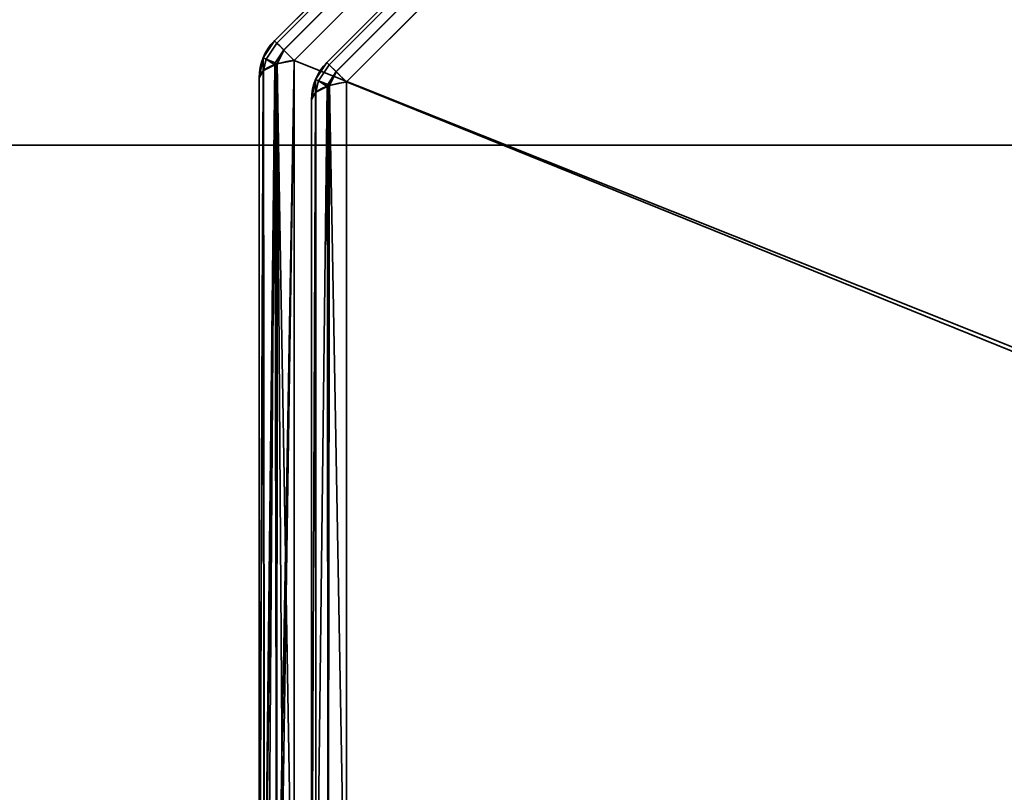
# Model space of a CAD drawing. Header units: millimetres. Extents: x -603 to 3703, y -115 to 193.
# Tile 437 of 656: x 2457 to 2470, y -27 to -16. Entities that reach past the tile are written whole.
import ezdxf

# ---------------------------------------------------------------- set-up
doc = ezdxf.new("R2010")
doc.units = ezdxf.units.MM
doc.layers.add('151', color=7, linetype='Continuous', true_color=0xffffff)

# ---------------------------------------------------------------- blocks, each defined once
blk = doc.blocks.new('UG_SURFACE_003')
at = {"layer": '151', "color": 252, "linetype": 'Continuous', "lineweight": 35}
for points in [[(3703, -18, 2212.25), (3703, 174.4, 2212.25), (2297, 174.4, 2212.25), (2297, -18, 2212.25)], [(2447, -18, 2062.25), (2447, 174.4, 2062.25), (3553, 174.4, 2062.25), (3553, -18, 2062.25)], [(3703, -18, 2212.25), (2297, -18, 2212.25), (2447, -18, 2062.25), (3553, -18, 2062.25)]]:
    blk.add_3dface(points, dxfattribs=at)
blk = doc.blocks.new('UG_SURFACE_167')
at = {"layer": '151', "color": 252, "linetype": 'Continuous', "lineweight": 35}
for points in [[(2432, -18, 2075.25), (3568, -18, 2075.25), (3566.5, -18, 2073.75), (2433.5, -18, 2073.75)], [(2432, -18, 2075.25), (2432, -29.92, 2075.25), (3568, -29.92, 2075.25), (3568, -18, 2075.25)], [(2433.5, -18, 2073.75), (3566.5, -18, 2073.75), (3566.5, -29.92, 2073.75), (2433.5, -29.92, 2073.75)]]:
    blk.add_3dface(points, dxfattribs=at)
blk = doc.blocks.new('UG_SURFACE_172')
at = {"layer": '151', "color": 252, "linetype": 'Continuous', "lineweight": 35}
for points in [[(2460.596, -16.637, 1159.986), (2470.637, -6.596, 1159.986), (2470.605, -6.564, 1159.739), (2460.564, -16.605, 1159.739)], [(2470.637, -6.596, 1012.514), (2460.596, -16.637, 1012.514), (2460.564, -16.605, 1012.761), (2470.605, -6.564, 1012.761)], [(2470.605, -6.564, 1159.739), (2470.605, -6.564, 1012.761), (2460.564, -16.605, 1012.761), (2460.564, -16.605, 1159.739)], [(2470.637, -6.596, 1159.987), (2470.637, -6.596, 1159.986), (2460.596, -16.637, 1159.986), (2460.596, -16.637, 1159.987)], [(2460.596, -16.637, 1159.987), (2460.688, -16.729, 1160.201), (2470.729, -6.688, 1160.201), (2470.637, -6.596, 1159.987)], [(2470.637, -6.596, 1012.513), (2470.729, -6.688, 1012.299), (2460.688, -16.729, 1012.299), (2460.596, -16.637, 1012.513)], [(2460.596, -16.637, 1012.513), (2460.596, -16.637, 1012.514), (2470.637, -6.596, 1012.514), (2470.637, -6.596, 1012.513)], [(2470.73, -6.689, 1160.204), (2470.729, -6.688, 1160.201), (2460.688, -16.729, 1160.201), (2460.689, -16.73, 1160.204)], [(2460.689, -16.73, 1012.296), (2460.688, -16.729, 1012.299), (2470.729, -6.688, 1012.299), (2470.73, -6.689, 1012.296)], [(2460.689, -16.73, 1160.204), (2460.827, -16.868, 1160.357), (2470.868, -6.827, 1160.357), (2470.73, -6.689, 1160.204)], [(2470.73, -6.689, 1012.296), (2470.868, -6.827, 1012.143), (2460.827, -16.868, 1012.143), (2460.689, -16.73, 1012.296)], [(2470.868, -6.827, 1160.357), (2460.827, -16.868, 1160.357), (2460.827, -30.332, 1165.419), (2480.253, -30.332, 1172.723)], [(2460.827, -16.868, 1012.143), (2470.868, -6.827, 1012.143), (2484.332, -6.827, 1007.081), (2484.332, -26.252, 999.777)], [(2461.296, -16.927, 1012.935), (2470.927, -7.296, 1012.935), (2470.895, -7.264, 1013.182), (2461.264, -16.895, 1013.182)], [(2470.895, -7.264, 1159.318), (2461.264, -16.895, 1159.318), (2461.264, -16.895, 1013.182), (2470.895, -7.264, 1013.182)], [(2470.927, -7.296, 1159.565), (2461.296, -16.927, 1159.565), (2461.264, -16.895, 1159.318), (2470.895, -7.264, 1159.318)], [(2470.927, -7.296, 1012.933), (2470.927, -7.296, 1012.935), (2461.296, -16.927, 1012.935), (2461.296, -16.927, 1012.933)], [(2461.296, -16.927, 1012.933), (2461.388, -17.019, 1012.72), (2471.019, -7.388, 1012.72), (2470.927, -7.296, 1012.933)], [(2470.927, -7.296, 1159.567), (2471.019, -7.388, 1159.78), (2461.388, -17.019, 1159.78), (2461.296, -16.927, 1159.567)], [(2461.296, -16.927, 1159.567), (2461.296, -16.927, 1159.565), (2470.927, -7.296, 1159.565), (2470.927, -7.296, 1159.567)], [(2471.02, -7.389, 1012.717), (2471.019, -7.388, 1012.72), (2461.388, -17.019, 1012.72), (2461.389, -17.02, 1012.717)], [(2461.389, -17.02, 1159.783), (2461.388, -17.019, 1159.78), (2471.019, -7.388, 1159.78), (2471.02, -7.389, 1159.783)], [(2461.389, -17.02, 1012.717), (2461.527, -17.157, 1012.564), (2471.158, -7.527, 1012.564), (2471.02, -7.389, 1012.717)], [(2471.02, -7.389, 1159.783), (2471.158, -7.527, 1159.936), (2461.527, -17.157, 1159.936), (2461.389, -17.02, 1159.783)], [(2461.527, -17.157, 1159.936), (2471.158, -7.527, 1159.936), (2483.868, -7.527, 1164.715), (2484.565, -26.485, 1172.105)], [(2484.565, -26.485, 1000.395), (2483.868, -7.527, 1007.785), (2471.158, -7.527, 1012.564), (2461.527, -17.157, 1012.564)], [(2460.413, -16.832, 1012.761), (2460.413, -16.832, 1159.739), (2460.564, -16.605, 1159.739), (2460.564, -16.605, 1012.761)], [(2460.454, -16.851, 1159.987), (2460.596, -16.637, 1159.986), (2460.564, -16.605, 1159.739), (2460.413, -16.832, 1159.739)], [(2460.413, -16.832, 1012.761), (2460.564, -16.605, 1012.761), (2460.596, -16.637, 1012.514), (2460.454, -16.851, 1012.513)], [(2460.454, -16.851, 1159.987), (2460.596, -16.637, 1159.987), (2460.596, -16.637, 1159.986)], [(2460.688, -16.729, 1160.201), (2460.596, -16.637, 1159.987), (2460.454, -16.851, 1159.987), (2460.575, -16.901, 1160.204)], [(2460.575, -16.901, 1012.296), (2460.454, -16.851, 1012.513), (2460.596, -16.637, 1012.513), (2460.688, -16.729, 1012.299)], [(2460.596, -16.637, 1012.514), (2460.596, -16.637, 1012.513), (2460.454, -16.851, 1012.513)], [(2460.412, -16.834, 1012.761), (2460.359, -17.1, 1012.761), (2460.359, -17.1, 1159.739), (2460.412, -16.834, 1159.739)], [(2460.412, -16.834, 1159.739), (2460.359, -17.1, 1159.739), (2460.414, -17.007, 1159.987)], [(2460.414, -17.007, 1012.513), (2460.359, -17.1, 1012.761), (2460.412, -16.834, 1012.761)], [(2460.412, -16.834, 1159.739), (2460.413, -16.832, 1159.739), (2460.413, -16.832, 1012.761), (2460.412, -16.834, 1012.761)], [(2460.413, -16.832, 1159.739), (2460.412, -16.834, 1159.739), (2460.454, -16.851, 1159.987)], [(2460.454, -16.851, 1012.513), (2460.412, -16.834, 1012.761), (2460.413, -16.832, 1012.761)], [(2460.414, -17.007, 1159.987), (2460.454, -16.851, 1159.987), (2460.412, -16.834, 1159.739)], [(2460.412, -16.834, 1012.761), (2460.454, -16.851, 1012.513), (2460.414, -17.007, 1012.513)], [(2460.575, -16.901, 1160.204), (2460.689, -16.73, 1160.204), (2460.688, -16.729, 1160.201)], [(2460.688, -16.729, 1012.299), (2460.689, -16.73, 1012.296), (2460.575, -16.901, 1012.296)], [(2460.689, -16.73, 1160.204), (2460.575, -16.901, 1160.204), (2460.599, -16.916, 1160.228)], [(2460.599, -16.916, 1012.272), (2460.575, -16.901, 1012.296), (2460.689, -16.73, 1012.296)], [(2460.599, -16.916, 1160.228), (2460.827, -16.868, 1160.357), (2460.689, -16.73, 1160.204)], [(2460.689, -16.73, 1012.296), (2460.827, -16.868, 1012.143), (2460.599, -16.916, 1012.272)], [(2460.454, -16.851, 1159.987), (2460.414, -17.007, 1159.987), (2460.417, -17.002, 1160.001)], [(2460.417, -17.002, 1012.499), (2460.414, -17.007, 1012.513), (2460.454, -16.851, 1012.513)], [(2460.454, -16.851, 1159.987), (2460.417, -17.002, 1160.001), (2460.57, -16.926, 1160.202)], [(2460.57, -16.926, 1012.298), (2460.417, -17.002, 1012.499), (2460.454, -16.851, 1012.513)], [(2460.57, -16.926, 1160.202), (2460.417, -17.002, 1160.001), (2460.424, -30.198, 1164.96)], [(2460.433, -30.196, 1007.545), (2460.417, -17.002, 1012.499), (2460.57, -16.926, 1012.298)], [(2460.582, -16.92, 1160.219), (2460.57, -16.926, 1160.202), (2460.424, -30.198, 1164.96)], [(2460.424, -30.198, 1164.96), (2460.433, -30.21, 1165.002), (2460.582, -16.92, 1160.219)], [(2460.433, -30.21, 1165.002), (2460.59, -30.278, 1165.234), (2460.582, -16.92, 1160.219)], [(2460.57, -16.926, 1012.298), (2460.475, -30.236, 1007.41), (2460.433, -30.196, 1007.545)], [(2460.57, -16.926, 1160.202), (2460.575, -16.901, 1160.204), (2460.454, -16.851, 1159.987)], [(2460.454, -16.851, 1012.513), (2460.575, -16.901, 1012.296), (2460.57, -16.926, 1012.298)], [(2460.57, -16.926, 1012.298), (2460.594, -30.276, 1007.272), (2460.475, -30.236, 1007.41)], [(2460.575, -16.901, 1160.204), (2460.57, -16.926, 1160.202), (2460.582, -16.92, 1160.219)], [(2460.582, -16.92, 1012.281), (2460.57, -16.926, 1012.298), (2460.575, -16.901, 1012.296)], [(2460.57, -16.926, 1012.298), (2460.582, -16.92, 1012.281), (2460.594, -30.276, 1007.272)], [(2460.582, -16.92, 1160.219), (2460.599, -16.916, 1160.228), (2460.575, -16.901, 1160.204)], [(2460.575, -16.901, 1012.296), (2460.599, -16.916, 1012.272), (2460.582, -16.92, 1012.281)], [(2460.599, -16.916, 1160.228), (2460.582, -16.92, 1160.219), (2460.59, -30.278, 1165.234)], [(2460.594, -30.276, 1007.272), (2460.582, -16.92, 1012.281), (2460.599, -16.916, 1012.272)], [(2460.827, -16.868, 1160.357), (2460.599, -16.916, 1160.228), (2460.59, -30.278, 1165.234)], [(2460.59, -30.278, 1165.234), (2460.627, -30.294, 1165.288), (2460.827, -16.868, 1160.357)], [(2460.599, -16.916, 1012.272), (2460.693, -30.31, 1007.157), (2460.594, -30.276, 1007.272)], [(2460.599, -16.916, 1012.272), (2460.827, -16.868, 1012.143), (2460.827, -30.332, 1007.081)], [(2460.599, -16.916, 1012.272), (2460.827, -30.332, 1007.081), (2460.693, -30.31, 1007.157)], [(2460.627, -30.294, 1165.288), (2460.827, -30.332, 1165.419), (2460.827, -16.868, 1160.357)], [(2484.332, -26.252, 999.777), (2480.253, -30.332, 999.777), (2460.827, -30.332, 1007.081), (2460.827, -16.868, 1012.143)], [(2461.112, -17.122, 1159.318), (2461.112, -17.122, 1013.182), (2461.264, -16.895, 1013.182), (2461.264, -16.895, 1159.318)], [(2461.154, -17.141, 1012.933), (2461.296, -16.927, 1012.935), (2461.264, -16.895, 1013.182), (2461.112, -17.122, 1013.182)], [(2461.112, -17.122, 1159.318), (2461.264, -16.895, 1159.318), (2461.296, -16.927, 1159.565), (2461.154, -17.141, 1159.567)], [(2461.154, -17.141, 1012.933), (2461.296, -16.927, 1012.933), (2461.296, -16.927, 1012.935)], [(2461.388, -17.019, 1012.72), (2461.296, -16.927, 1012.933), (2461.154, -17.141, 1012.933), (2461.275, -17.191, 1012.717)], [(2461.275, -17.191, 1159.783), (2461.154, -17.141, 1159.567), (2461.296, -16.927, 1159.567), (2461.388, -17.019, 1159.78)], [(2461.296, -16.927, 1159.565), (2461.296, -16.927, 1159.567), (2461.154, -17.141, 1159.567)], [(2460.417, -17.002, 1160.001), (2460.414, -17.007, 1159.987), (2460.359, -30.1, 1164.627)], [(2460.359, -30.1, 1164.627), (2460.424, -30.198, 1164.96), (2460.417, -17.002, 1160.001)], [(2460.414, -17.007, 1159.987), (2460.359, -17.1, 1159.739), (2460.359, -30.1, 1164.627)], [(2460.414, -17.007, 1012.513), (2460.365, -30.131, 1007.768), (2460.359, -30.1, 1007.873)], [(2460.359, -30.1, 1007.873), (2460.359, -17.1, 1012.761), (2460.414, -17.007, 1012.513)], [(2460.414, -17.007, 1012.513), (2460.433, -30.196, 1007.545), (2460.365, -30.131, 1007.768)], [(2460.414, -17.007, 1012.513), (2460.417, -17.002, 1012.499), (2460.433, -30.196, 1007.545)], [(2461.275, -17.191, 1012.717), (2461.389, -17.02, 1012.717), (2461.388, -17.019, 1012.72)], [(2461.388, -17.019, 1159.78), (2461.389, -17.02, 1159.783), (2461.275, -17.191, 1159.783)], [(2461.389, -17.02, 1012.717), (2461.275, -17.191, 1012.717), (2461.299, -17.206, 1012.692)], [(2461.299, -17.206, 1159.808), (2461.275, -17.191, 1159.783), (2461.389, -17.02, 1159.783)], [(2461.299, -17.206, 1012.692), (2461.527, -17.157, 1012.564), (2461.389, -17.02, 1012.717)], [(2461.389, -17.02, 1159.783), (2461.527, -17.157, 1159.936), (2461.299, -17.206, 1159.808)], [(2460.359, -30.1, 1007.873), (2460.359, -30.1, 1164.627), (2460.359, -17.1, 1159.739), (2460.359, -17.1, 1012.761)], [(2461.112, -17.123, 1159.318), (2461.059, -17.39, 1159.318), (2461.059, -17.39, 1013.182), (2461.112, -17.123, 1013.182)], [(2461.112, -17.123, 1013.182), (2461.059, -17.39, 1013.182), (2461.114, -17.297, 1012.933)], [(2461.114, -17.297, 1159.566), (2461.059, -17.39, 1159.318), (2461.112, -17.123, 1159.318)], [(2461.112, -17.123, 1013.182), (2461.112, -17.122, 1013.182), (2461.112, -17.122, 1159.318), (2461.112, -17.123, 1159.318)], [(2461.112, -17.122, 1013.182), (2461.112, -17.123, 1013.182), (2461.154, -17.141, 1012.933)], [(2461.154, -17.141, 1159.567), (2461.112, -17.123, 1159.318), (2461.112, -17.122, 1159.318)], [(2461.114, -17.297, 1012.933), (2461.154, -17.141, 1012.933), (2461.112, -17.123, 1013.182)], [(2461.112, -17.123, 1159.318), (2461.154, -17.141, 1159.567), (2461.114, -17.297, 1159.566)], [(2461.154, -17.141, 1012.933), (2461.114, -17.297, 1012.933), (2461.117, -17.291, 1012.92)], [(2461.117, -17.291, 1159.58), (2461.114, -17.297, 1159.566), (2461.154, -17.141, 1159.567)], [(2461.154, -17.141, 1012.933), (2461.117, -17.291, 1012.92), (2461.27, -17.216, 1012.718)], [(2461.27, -17.216, 1159.781), (2461.117, -17.291, 1159.58), (2461.154, -17.141, 1159.567)], [(2461.117, -30.002, 1008.141), (2461.282, -29.92, 1007.923), (2461.282, -17.209, 1012.702), (2461.27, -17.216, 1012.718)], [(2461.27, -17.216, 1012.718), (2461.117, -17.291, 1012.92), (2461.117, -30.002, 1008.141)], [(2461.282, -29.92, 1164.577), (2461.117, -30.002, 1164.359), (2461.117, -17.291, 1159.58), (2461.27, -17.216, 1159.781)], [(2461.27, -17.216, 1012.718), (2461.275, -17.191, 1012.717), (2461.154, -17.141, 1012.933)], [(2461.154, -17.141, 1159.567), (2461.275, -17.191, 1159.783), (2461.27, -17.216, 1159.781)], [(2461.275, -17.191, 1012.717), (2461.27, -17.216, 1012.718), (2461.282, -17.209, 1012.702)], [(2461.282, -17.209, 1159.798), (2461.27, -17.216, 1159.781), (2461.275, -17.191, 1159.783)], [(2461.27, -17.216, 1159.781), (2461.282, -17.209, 1159.798), (2461.282, -29.92, 1164.577)], [(2461.282, -17.209, 1012.702), (2461.299, -17.206, 1012.692), (2461.275, -17.191, 1012.717)], [(2461.275, -17.191, 1159.783), (2461.299, -17.206, 1159.808), (2461.282, -17.209, 1159.798)], [(2461.282, -29.92, 1007.923), (2461.527, -29.868, 1007.785), (2461.527, -17.157, 1012.564), (2461.299, -17.206, 1012.692)], [(2461.299, -17.206, 1012.692), (2461.282, -17.209, 1012.702), (2461.282, -29.92, 1007.923)], [(2461.527, -29.868, 1164.715), (2461.282, -29.92, 1164.577), (2461.282, -17.209, 1159.798), (2461.299, -17.206, 1159.808)], [(2461.299, -17.206, 1159.808), (2461.527, -17.157, 1159.936), (2461.527, -29.868, 1164.715)], [(2484.565, -26.485, 1172.105), (2480.485, -30.565, 1172.105), (2461.527, -29.868, 1164.715), (2461.527, -17.157, 1159.936)], [(2461.527, -17.157, 1012.564), (2461.527, -29.868, 1007.785), (2480.485, -30.565, 1000.395), (2484.565, -26.485, 1000.395)], [(2461.059, -30.1, 1008.403), (2461.117, -30.002, 1008.141), (2461.117, -17.291, 1012.92), (2461.114, -17.297, 1012.933)], [(2461.114, -17.297, 1012.933), (2461.059, -17.39, 1013.182), (2461.059, -30.1, 1008.403)], [(2461.117, -30.002, 1164.359), (2461.059, -30.1, 1164.097), (2461.059, -17.39, 1159.318), (2461.114, -17.297, 1159.566)], [(2461.114, -17.297, 1159.566), (2461.117, -17.291, 1159.58), (2461.117, -30.002, 1164.359)], [(2461.059, -17.39, 1159.318), (2461.059, -30.1, 1164.097), (2461.059, -30.1, 1008.403), (2461.059, -17.39, 1013.182)]]:
    blk.add_3dface(points, dxfattribs=at)
blk = doc.blocks.new('UG_SURFACE_174')
at = {"layer": '151', "color": 252, "linetype": 'Continuous', "lineweight": 35}
for points in [[(2460.596, -16.637, 1159.986), (2470.637, -6.596, 1159.986), (2470.605, -6.564, 1159.739), (2460.564, -16.605, 1159.739)], [(2470.637, -6.596, 1012.514), (2460.596, -16.637, 1012.514), (2460.564, -16.605, 1012.761), (2470.605, -6.564, 1012.761)], [(2470.605, -6.564, 1159.739), (2470.605, -6.564, 1012.761), (2460.564, -16.605, 1012.761), (2460.564, -16.605, 1159.739)], [(2470.637, -6.596, 1159.987), (2470.637, -6.596, 1159.986), (2460.596, -16.637, 1159.986), (2460.596, -16.637, 1159.987)], [(2460.596, -16.637, 1159.987), (2460.688, -16.729, 1160.201), (2470.729, -6.688, 1160.201), (2470.637, -6.596, 1159.987)], [(2470.637, -6.596, 1012.513), (2470.729, -6.688, 1012.299), (2460.688, -16.729, 1012.299), (2460.596, -16.637, 1012.513)], [(2460.596, -16.637, 1012.513), (2460.596, -16.637, 1012.514), (2470.637, -6.596, 1012.514), (2470.637, -6.596, 1012.513)], [(2470.73, -6.689, 1160.204), (2470.729, -6.688, 1160.201), (2460.688, -16.729, 1160.201), (2460.689, -16.73, 1160.204)], [(2460.689, -16.73, 1012.296), (2460.688, -16.729, 1012.299), (2470.729, -6.688, 1012.299), (2470.73, -6.689, 1012.296)], [(2460.689, -16.73, 1160.204), (2460.827, -16.868, 1160.357), (2470.868, -6.827, 1160.357), (2470.73, -6.689, 1160.204)], [(2470.73, -6.689, 1012.296), (2470.868, -6.827, 1012.143), (2460.827, -16.868, 1012.143), (2460.689, -16.73, 1012.296)], [(2470.868, -6.827, 1160.357), (2460.827, -16.868, 1160.357), (2460.827, -30.332, 1165.419), (2480.253, -30.332, 1172.723)], [(2460.827, -16.868, 1012.143), (2470.868, -6.827, 1012.143), (2484.332, -6.827, 1007.081), (2484.332, -26.252, 999.777)], [(2461.296, -16.927, 1012.935), (2470.927, -7.296, 1012.935), (2470.895, -7.264, 1013.182), (2461.264, -16.895, 1013.182)], [(2470.895, -7.264, 1159.318), (2461.264, -16.895, 1159.318), (2461.264, -16.895, 1013.182), (2470.895, -7.264, 1013.182)], [(2470.927, -7.296, 1159.565), (2461.296, -16.927, 1159.565), (2461.264, -16.895, 1159.318), (2470.895, -7.264, 1159.318)], [(2470.927, -7.296, 1012.933), (2470.927, -7.296, 1012.935), (2461.296, -16.927, 1012.935), (2461.296, -16.927, 1012.933)], [(2461.296, -16.927, 1012.933), (2461.388, -17.019, 1012.72), (2471.019, -7.388, 1012.72), (2470.927, -7.296, 1012.933)], [(2470.927, -7.296, 1159.567), (2471.019, -7.388, 1159.78), (2461.388, -17.019, 1159.78), (2461.296, -16.927, 1159.567)], [(2461.296, -16.927, 1159.567), (2461.296, -16.927, 1159.565), (2470.927, -7.296, 1159.565), (2470.927, -7.296, 1159.567)], [(2471.02, -7.389, 1012.717), (2471.019, -7.388, 1012.72), (2461.388, -17.019, 1012.72), (2461.389, -17.02, 1012.717)], [(2461.389, -17.02, 1159.783), (2461.388, -17.019, 1159.78), (2471.019, -7.388, 1159.78), (2471.02, -7.389, 1159.783)], [(2461.389, -17.02, 1012.717), (2461.527, -17.157, 1012.564), (2471.158, -7.527, 1012.564), (2471.02, -7.389, 1012.717)], [(2471.02, -7.389, 1159.783), (2471.158, -7.527, 1159.936), (2461.527, -17.157, 1159.936), (2461.389, -17.02, 1159.783)], [(2461.527, -17.157, 1159.936), (2471.158, -7.527, 1159.936), (2483.868, -7.527, 1164.715), (2484.565, -26.485, 1172.105)], [(2484.565, -26.485, 1000.395), (2483.868, -7.527, 1007.785), (2471.158, -7.527, 1012.564), (2461.527, -17.157, 1012.564)], [(2460.413, -16.832, 1012.761), (2460.413, -16.832, 1159.739), (2460.564, -16.605, 1159.739), (2460.564, -16.605, 1012.761)], [(2460.454, -16.851, 1159.987), (2460.596, -16.637, 1159.986), (2460.564, -16.605, 1159.739), (2460.413, -16.832, 1159.739)], [(2460.413, -16.832, 1012.761), (2460.564, -16.605, 1012.761), (2460.596, -16.637, 1012.514), (2460.454, -16.851, 1012.513)], [(2460.454, -16.851, 1159.987), (2460.596, -16.637, 1159.987), (2460.596, -16.637, 1159.986)], [(2460.688, -16.729, 1160.201), (2460.596, -16.637, 1159.987), (2460.454, -16.851, 1159.987), (2460.575, -16.901, 1160.204)], [(2460.575, -16.901, 1012.296), (2460.454, -16.851, 1012.513), (2460.596, -16.637, 1012.513), (2460.688, -16.729, 1012.299)], [(2460.596, -16.637, 1012.514), (2460.596, -16.637, 1012.513), (2460.454, -16.851, 1012.513)], [(2460.412, -16.834, 1012.761), (2460.359, -17.1, 1012.761), (2460.359, -17.1, 1159.739), (2460.412, -16.834, 1159.739)], [(2460.412, -16.834, 1159.739), (2460.359, -17.1, 1159.739), (2460.414, -17.007, 1159.987)], [(2460.414, -17.007, 1012.513), (2460.359, -17.1, 1012.761), (2460.412, -16.834, 1012.761)], [(2460.412, -16.834, 1159.739), (2460.413, -16.832, 1159.739), (2460.413, -16.832, 1012.761), (2460.412, -16.834, 1012.761)], [(2460.413, -16.832, 1159.739), (2460.412, -16.834, 1159.739), (2460.454, -16.851, 1159.987)], [(2460.454, -16.851, 1012.513), (2460.412, -16.834, 1012.761), (2460.413, -16.832, 1012.761)], [(2460.414, -17.007, 1159.987), (2460.454, -16.851, 1159.987), (2460.412, -16.834, 1159.739)], [(2460.412, -16.834, 1012.761), (2460.454, -16.851, 1012.513), (2460.414, -17.007, 1012.513)], [(2460.575, -16.901, 1160.204), (2460.689, -16.73, 1160.204), (2460.688, -16.729, 1160.201)], [(2460.688, -16.729, 1012.299), (2460.689, -16.73, 1012.296), (2460.575, -16.901, 1012.296)], [(2460.689, -16.73, 1160.204), (2460.575, -16.901, 1160.204), (2460.599, -16.916, 1160.228)], [(2460.599, -16.916, 1012.272), (2460.575, -16.901, 1012.296), (2460.689, -16.73, 1012.296)], [(2460.599, -16.916, 1160.228), (2460.827, -16.868, 1160.357), (2460.689, -16.73, 1160.204)], [(2460.689, -16.73, 1012.296), (2460.827, -16.868, 1012.143), (2460.599, -16.916, 1012.272)], [(2460.454, -16.851, 1159.987), (2460.414, -17.007, 1159.987), (2460.417, -17.002, 1160.001)], [(2460.417, -17.002, 1012.499), (2460.414, -17.007, 1012.513), (2460.454, -16.851, 1012.513)], [(2460.454, -16.851, 1159.987), (2460.417, -17.002, 1160.001), (2460.57, -16.926, 1160.202)], [(2460.57, -16.926, 1012.298), (2460.417, -17.002, 1012.499), (2460.454, -16.851, 1012.513)], [(2460.57, -16.926, 1160.202), (2460.417, -17.002, 1160.001), (2460.424, -30.198, 1164.96)], [(2460.433, -30.196, 1007.545), (2460.417, -17.002, 1012.499), (2460.57, -16.926, 1012.298)], [(2460.582, -16.92, 1160.219), (2460.57, -16.926, 1160.202), (2460.424, -30.198, 1164.96)], [(2460.424, -30.198, 1164.96), (2460.433, -30.21, 1165.002), (2460.582, -16.92, 1160.219)], [(2460.433, -30.21, 1165.002), (2460.59, -30.278, 1165.234), (2460.582, -16.92, 1160.219)], [(2460.57, -16.926, 1012.298), (2460.475, -30.236, 1007.41), (2460.433, -30.196, 1007.545)], [(2460.57, -16.926, 1160.202), (2460.575, -16.901, 1160.204), (2460.454, -16.851, 1159.987)], [(2460.454, -16.851, 1012.513), (2460.575, -16.901, 1012.296), (2460.57, -16.926, 1012.298)], [(2460.57, -16.926, 1012.298), (2460.594, -30.276, 1007.272), (2460.475, -30.236, 1007.41)], [(2460.575, -16.901, 1160.204), (2460.57, -16.926, 1160.202), (2460.582, -16.92, 1160.219)], [(2460.582, -16.92, 1012.281), (2460.57, -16.926, 1012.298), (2460.575, -16.901, 1012.296)], [(2460.57, -16.926, 1012.298), (2460.582, -16.92, 1012.281), (2460.594, -30.276, 1007.272)], [(2460.582, -16.92, 1160.219), (2460.599, -16.916, 1160.228), (2460.575, -16.901, 1160.204)], [(2460.575, -16.901, 1012.296), (2460.599, -16.916, 1012.272), (2460.582, -16.92, 1012.281)], [(2460.599, -16.916, 1160.228), (2460.582, -16.92, 1160.219), (2460.59, -30.278, 1165.234)], [(2460.594, -30.276, 1007.272), (2460.582, -16.92, 1012.281), (2460.599, -16.916, 1012.272)], [(2460.827, -16.868, 1160.357), (2460.599, -16.916, 1160.228), (2460.59, -30.278, 1165.234)], [(2460.59, -30.278, 1165.234), (2460.627, -30.294, 1165.288), (2460.827, -16.868, 1160.357)], [(2460.599, -16.916, 1012.272), (2460.693, -30.31, 1007.157), (2460.594, -30.276, 1007.272)], [(2460.599, -16.916, 1012.272), (2460.827, -16.868, 1012.143), (2460.827, -30.332, 1007.081)], [(2460.599, -16.916, 1012.272), (2460.827, -30.332, 1007.081), (2460.693, -30.31, 1007.157)], [(2460.627, -30.294, 1165.288), (2460.827, -30.332, 1165.419), (2460.827, -16.868, 1160.357)], [(2484.332, -26.252, 999.777), (2480.253, -30.332, 999.777), (2460.827, -30.332, 1007.081), (2460.827, -16.868, 1012.143)], [(2461.112, -17.122, 1159.318), (2461.112, -17.122, 1013.182), (2461.264, -16.895, 1013.182), (2461.264, -16.895, 1159.318)], [(2461.154, -17.141, 1012.933), (2461.296, -16.927, 1012.935), (2461.264, -16.895, 1013.182), (2461.112, -17.122, 1013.182)], [(2461.112, -17.122, 1159.318), (2461.264, -16.895, 1159.318), (2461.296, -16.927, 1159.565), (2461.154, -17.141, 1159.567)], [(2461.154, -17.141, 1012.933), (2461.296, -16.927, 1012.933), (2461.296, -16.927, 1012.935)], [(2461.388, -17.019, 1012.72), (2461.296, -16.927, 1012.933), (2461.154, -17.141, 1012.933), (2461.275, -17.191, 1012.717)], [(2461.275, -17.191, 1159.783), (2461.154, -17.141, 1159.567), (2461.296, -16.927, 1159.567), (2461.388, -17.019, 1159.78)], [(2461.296, -16.927, 1159.565), (2461.296, -16.927, 1159.567), (2461.154, -17.141, 1159.567)], [(2460.417, -17.002, 1160.001), (2460.414, -17.007, 1159.987), (2460.359, -30.1, 1164.627)], [(2460.359, -30.1, 1164.627), (2460.424, -30.198, 1164.96), (2460.417, -17.002, 1160.001)], [(2460.414, -17.007, 1159.987), (2460.359, -17.1, 1159.739), (2460.359, -30.1, 1164.627)], [(2460.414, -17.007, 1012.513), (2460.365, -30.131, 1007.768), (2460.359, -30.1, 1007.873)], [(2460.359, -30.1, 1007.873), (2460.359, -17.1, 1012.761), (2460.414, -17.007, 1012.513)], [(2460.414, -17.007, 1012.513), (2460.433, -30.196, 1007.545), (2460.365, -30.131, 1007.768)], [(2460.414, -17.007, 1012.513), (2460.417, -17.002, 1012.499), (2460.433, -30.196, 1007.545)], [(2461.275, -17.191, 1012.717), (2461.389, -17.02, 1012.717), (2461.388, -17.019, 1012.72)], [(2461.388, -17.019, 1159.78), (2461.389, -17.02, 1159.783), (2461.275, -17.191, 1159.783)], [(2461.389, -17.02, 1012.717), (2461.275, -17.191, 1012.717), (2461.299, -17.206, 1012.692)], [(2461.299, -17.206, 1159.808), (2461.275, -17.191, 1159.783), (2461.389, -17.02, 1159.783)], [(2461.299, -17.206, 1012.692), (2461.527, -17.157, 1012.564), (2461.389, -17.02, 1012.717)], [(2461.389, -17.02, 1159.783), (2461.527, -17.157, 1159.936), (2461.299, -17.206, 1159.808)], [(2460.359, -30.1, 1007.873), (2460.359, -30.1, 1164.627), (2460.359, -17.1, 1159.739), (2460.359, -17.1, 1012.761)], [(2461.112, -17.123, 1159.318), (2461.059, -17.39, 1159.318), (2461.059, -17.39, 1013.182), (2461.112, -17.123, 1013.182)], [(2461.112, -17.123, 1013.182), (2461.059, -17.39, 1013.182), (2461.114, -17.297, 1012.933)], [(2461.114, -17.297, 1159.566), (2461.059, -17.39, 1159.318), (2461.112, -17.123, 1159.318)], [(2461.112, -17.123, 1013.182), (2461.112, -17.122, 1013.182), (2461.112, -17.122, 1159.318), (2461.112, -17.123, 1159.318)], [(2461.112, -17.122, 1013.182), (2461.112, -17.123, 1013.182), (2461.154, -17.141, 1012.933)], [(2461.154, -17.141, 1159.567), (2461.112, -17.123, 1159.318), (2461.112, -17.122, 1159.318)], [(2461.114, -17.297, 1012.933), (2461.154, -17.141, 1012.933), (2461.112, -17.123, 1013.182)], [(2461.112, -17.123, 1159.318), (2461.154, -17.141, 1159.567), (2461.114, -17.297, 1159.566)], [(2461.154, -17.141, 1012.933), (2461.114, -17.297, 1012.933), (2461.117, -17.291, 1012.92)], [(2461.117, -17.291, 1159.58), (2461.114, -17.297, 1159.566), (2461.154, -17.141, 1159.567)], [(2461.154, -17.141, 1012.933), (2461.117, -17.291, 1012.92), (2461.27, -17.216, 1012.718)], [(2461.27, -17.216, 1159.781), (2461.117, -17.291, 1159.58), (2461.154, -17.141, 1159.567)], [(2461.117, -30.002, 1008.141), (2461.282, -29.92, 1007.923), (2461.282, -17.209, 1012.702), (2461.27, -17.216, 1012.718)], [(2461.27, -17.216, 1012.718), (2461.117, -17.291, 1012.92), (2461.117, -30.002, 1008.141)], [(2461.282, -29.92, 1164.577), (2461.117, -30.002, 1164.359), (2461.117, -17.291, 1159.58), (2461.27, -17.216, 1159.781)], [(2461.27, -17.216, 1012.718), (2461.275, -17.191, 1012.717), (2461.154, -17.141, 1012.933)], [(2461.154, -17.141, 1159.567), (2461.275, -17.191, 1159.783), (2461.27, -17.216, 1159.781)], [(2461.275, -17.191, 1012.717), (2461.27, -17.216, 1012.718), (2461.282, -17.209, 1012.702)], [(2461.282, -17.209, 1159.798), (2461.27, -17.216, 1159.781), (2461.275, -17.191, 1159.783)], [(2461.27, -17.216, 1159.781), (2461.282, -17.209, 1159.798), (2461.282, -29.92, 1164.577)], [(2461.282, -17.209, 1012.702), (2461.299, -17.206, 1012.692), (2461.275, -17.191, 1012.717)], [(2461.275, -17.191, 1159.783), (2461.299, -17.206, 1159.808), (2461.282, -17.209, 1159.798)], [(2461.282, -29.92, 1007.923), (2461.527, -29.868, 1007.785), (2461.527, -17.157, 1012.564), (2461.299, -17.206, 1012.692)], [(2461.299, -17.206, 1012.692), (2461.282, -17.209, 1012.702), (2461.282, -29.92, 1007.923)], [(2461.527, -29.868, 1164.715), (2461.282, -29.92, 1164.577), (2461.282, -17.209, 1159.798), (2461.299, -17.206, 1159.808)], [(2461.299, -17.206, 1159.808), (2461.527, -17.157, 1159.936), (2461.527, -29.868, 1164.715)], [(2484.565, -26.485, 1172.105), (2480.485, -30.565, 1172.105), (2461.527, -29.868, 1164.715), (2461.527, -17.157, 1159.936)], [(2461.527, -17.157, 1012.564), (2461.527, -29.868, 1007.785), (2480.485, -30.565, 1000.395), (2484.565, -26.485, 1000.395)], [(2461.059, -30.1, 1008.403), (2461.117, -30.002, 1008.141), (2461.117, -17.291, 1012.92), (2461.114, -17.297, 1012.933)], [(2461.114, -17.297, 1012.933), (2461.059, -17.39, 1013.182), (2461.059, -30.1, 1008.403)], [(2461.117, -30.002, 1164.359), (2461.059, -30.1, 1164.097), (2461.059, -17.39, 1159.318), (2461.114, -17.297, 1159.566)], [(2461.114, -17.297, 1159.566), (2461.117, -17.291, 1159.58), (2461.117, -30.002, 1164.359)], [(2461.059, -17.39, 1159.318), (2461.059, -30.1, 1164.097), (2461.059, -30.1, 1008.403), (2461.059, -17.39, 1013.182)]]:
    blk.add_3dface(points, dxfattribs=at)

msp = doc.modelspace()

# ---------------------------------------------------------------- linework, layer by layer
at = {"layer": '151', "color": 252, "linetype": 'Continuous', "lineweight": 35, "true_color": 0x939598}
for p, q in [((2460.564, -16.605, 1012.761), (2470.605, -6.564, 1012.761)), ((2470.605, -6.564, 1159.739), (2460.564, -16.605, 1159.739)), ((2460.564, -16.605, 1012.761), (2470.605, -6.564, 1012.761)), ((2470.605, -6.564, 1159.739), (2460.564, -16.605, 1159.739)), ((2470.868, -6.827, 1160.357), (2460.827, -16.868, 1160.357)), ((2460.827, -16.868, 1012.143), (2470.868, -6.827, 1012.143)), ((2470.868, -6.827, 1160.357), (2460.827, -16.868, 1160.357)), ((2460.827, -16.868, 1012.143), (2470.868, -6.827, 1012.143)), ((2461.264, -16.895, 1013.182), (2470.895, -7.264, 1013.182)), ((2470.895, -7.264, 1159.318), (2461.264, -16.895, 1159.318)), ((2470.895, -7.264, 1159.318), (2461.264, -16.895, 1159.318)), ((2461.264, -16.895, 1013.182), (2470.895, -7.264, 1013.182)), ((2461.527, -17.157, 1159.936), (2471.157, -7.527, 1159.936)), ((2471.157, -7.527, 1012.564), (2461.527, -17.157, 1012.564)), ((2461.527, -17.157, 1159.936), (2471.157, -7.527, 1159.936)), ((2471.157, -7.527, 1012.564), (2461.527, -17.157, 1012.564)), ((2460.564, -16.605, 1159.739), (2460.564, -16.605, 1012.761)), ((2460.564, -16.605, 1159.739), (2460.564, -16.605, 1012.761)), ((2460.827, -16.868, 1160.357), (2460.827, -30.332, 1165.419)), ((2460.827, -16.868, 1012.143), (2460.827, -30.332, 1007.081)), ((2460.827, -16.868, 1012.143), (2460.827, -30.332, 1007.081)), ((2460.827, -16.868, 1160.357), (2460.827, -30.332, 1165.419)), ((2461.264, -16.895, 1159.318), (2461.264, -16.895, 1013.182)), ((2461.264, -16.895, 1159.318), (2461.264, -16.895, 1013.182)), ((2460.359, -17.1, 1159.739), (2460.359, -30.1, 1164.627)), ((2460.359, -17.1, 1159.739), (2460.359, -17.1, 1012.761)), ((2460.359, -17.1, 1012.761), (2460.359, -30.1, 1007.873)), ((2460.359, -17.1, 1159.739), (2460.359, -30.1, 1164.627)), ((2460.359, -17.1, 1159.739), (2460.359, -17.1, 1012.761)), ((2460.359, -17.1, 1012.761), (2460.359, -30.1, 1007.873)), ((2461.527, -17.157, 1012.564), (2461.527, -29.868, 1007.785)), ((2461.527, -29.868, 1164.715), (2461.527, -17.157, 1159.936)), ((2461.527, -29.868, 1164.715), (2461.527, -17.157, 1159.936)), ((2461.527, -17.157, 1012.564), (2461.527, -29.868, 1007.785)), ((2461.059, -17.39, 1013.182), (2461.059, -17.39, 1159.318)), ((2461.059, -17.39, 1159.318), (2461.059, -30.1, 1164.097)), ((2461.059, -30.1, 1008.403), (2461.059, -17.39, 1013.182)), ((2461.059, -17.39, 1159.318), (2461.059, -30.1, 1164.097)), ((2461.059, -30.1, 1008.403), (2461.059, -17.39, 1013.182)), ((2461.059, -17.39, 1013.182), (2461.059, -17.39, 1159.318)), ((2297, -18, 2212.25), (3703, -18, 2212.25)), ((3568, -18, 2075.25), (2432, -18, 2075.25)), ((3566.5, -18, 2073.75), (2433.5, -18, 2073.75)), ((3553, -18, 2062.25), (2447, -18, 2062.25))]:
    msp.add_line(p, q, dxfattribs=at)
msp.add_arc((2461.059, -17.1, 1012.761), 0.7, 135, 180, dxfattribs=at)
msp.add_arc((2461.059, -17.1, 1012.761), 0.7, 135, 180, dxfattribs=at)
at = {"layer": '151', "color": 252, "linetype": 'Continuous', "lineweight": 35, "true_color": 0x939598, "extrusion": (0, 0, -1)}
for centre, start in [((-2461.059, -17.1, -1159.739), 360), ((-2461.059, -17.1, -1159.739), 360), ((-2461.759, -17.39, -1013.182), 0), ((-2461.759, -17.39, -1159.318), 0), ((-2461.759, -17.39, -1013.182), 0), ((-2461.759, -17.39, -1159.318), 0)]:
    msp.add_arc(centre, 0.7, start, 45, dxfattribs=at)
at = {"layer": '151', "color": 252, "linetype": 'Continuous', "lineweight": 35, "true_color": 0x939598, "extrusion": (0.707107, 0.707107, -3.85443e-15)}
msp.add_arc((-1752.323, 1159.739, 1728.14), 0.7, 0, 62, dxfattribs=at)
msp.add_arc((-1752.323, 1159.739, 1728.14), 0.7, 0, 62, dxfattribs=at)
at = {"layer": '151', "color": 252, "linetype": 'Continuous', "lineweight": 35, "true_color": 0x939598, "extrusion": (0.707107, 0.707107, 5.47573e-15)}
for centre, start, end in [((-1752.323, 1012.761, 1728.14), 298, 0), ((-1752.323, 1012.761, 1728.14), 298, 0), ((-1753.023, 1159.318, 1728.43), 0, 62), ((-1753.023, 1013.182, 1728.43), 298, 0), ((-1753.023, 1159.318, 1728.43), 0, 62), ((-1753.023, 1013.182, 1728.43), 298, 0)]:
    msp.add_arc(centre, 0.7, start, end, dxfattribs=at)
at = {"layer": '151', "color": 252, "linetype": 'Continuous', "lineweight": 35, "true_color": 0x939598, "extrusion": (0, -0.936029, -0.351924)}
msp.add_arc((2461.059, 953.991, -340.409), 0.7, 180, 250.6118, dxfattribs=at)
msp.add_arc((2461.059, 953.991, -340.409), 0.7, 180, 250.6118, dxfattribs=at)
at = {"layer": '151', "color": 252, "linetype": 'Continuous', "lineweight": 35, "true_color": 0x939598, "extrusion": (-8.70319e-15, -0.936029, 0.351924)}
for centre in [(2461.059, 1079.531, 424.146), (2461.059, 1079.531, 424.146), (2461.759, 1079.035, 424.269), (2461.759, 1079.035, 424.269)]:
    msp.add_arc(centre, 0.7, 109.3882, 180, dxfattribs=at)
at = {"layer": '151', "color": 252, "linetype": 'Continuous', "lineweight": 35, "true_color": 0x939598, "extrusion": (-9.33028e-16, 0.936029, 0.351924)}
msp.add_arc((-2461.759, 954.487, 340.285), 0.7, 289.3882, 360, dxfattribs=at)
msp.add_arc((-2461.759, 954.487, 340.285), 0.7, 289.3882, 360, dxfattribs=at)

# ---------------------------------------------------------------- block references
at = {"layer": '151', "color": 252, "linetype": 'Continuous', "lineweight": 35, "true_color": 0x939598}
for name in ['UG_SURFACE_003', 'UG_SURFACE_167', 'UG_SURFACE_172', 'UG_SURFACE_174']:
    msp.add_blockref(name, (0, 0), dxfattribs=at)

doc.saveas('drawing.dxf')
